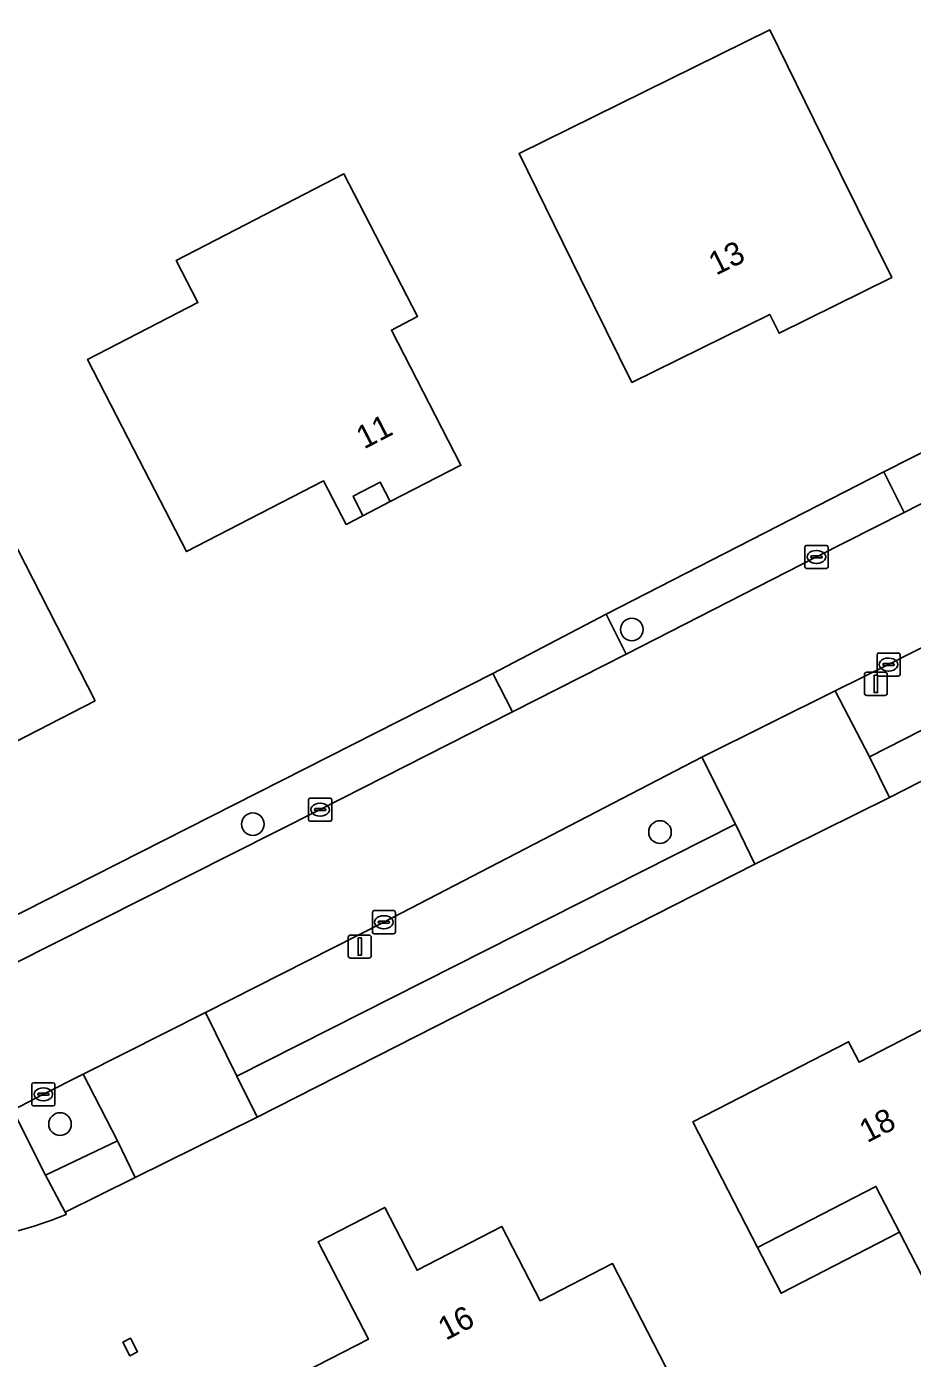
# Model space of a CAD drawing. Extents: x 162722 to 165104, y 384719 to 386284.
# Drawn here: x 163782.4 to 163820.7, y 384872.6 to 384930.1 of the extents above; entities that cross this region are included whole.
import ezdxf

# ---------------------------------------------------------------- set-up
doc = ezdxf.new("R2010")
doc.units = 0
for name, color, linetype in [('IMGEO_Boom', 7, 'Continuous'), ('IMGEO_Erf', 7, 'Continuous'), ('IMGEO_Groenvoorziening', 7, 'Continuous'), ('IMGEO_Kolk', 7, 'Continuous'), ('IMGEO_Lichtmast', 7, 'Continuous'), ('IMGEO_Pand', 7, 'Continuous'), ('IMGEO_Pand_nummerreeks', 7, 'Continuous'), ('IMGEO_Pand_overbouw', 7, 'Continuous'), ('IMGEO_Parkeervlak_open', 7, 'Continuous'), ('IMGEO_Rijbaan_lokaal_open', 7, 'Continuous'), ('IMGEO_Voetpad_open', 7, 'Continuous')]:
    doc.layers.add(name, color=color, linetype=linetype)

msp = doc.modelspace()

# ---------------------------------------------------------------- linework, layer by layer
at = {"layer": 'IMGEO_Boom'}
for centre in [(163808.557, 384904.071), (163792.169, 384895.656), (163809.773, 384895.314), (163783.833, 384882.694)]:
    msp.add_circle(centre, 0.489, dxfattribs=at)
at = {"layer": 'IMGEO_Erf'}
for points in [[(163803.679, 384924.633), (163814.517, 384929.978), (163817.583, 384923.761), (163819.794, 384919.276), (163814.919, 384916.872), (163814.516, 384917.688), (163808.554, 384914.748), (163806.342, 384919.233)], [(163788.855, 384920.02), (163796.108, 384923.756), (163796.995, 384922.034), (163799.285, 384917.588), (163798.159, 384917.008), (163801.167, 384911.168), (163798.109, 384909.593), (163797.674, 384910.437), (163796.51, 384909.837), (163796.927, 384908.984), (163796.198, 384908.608), (163795.23, 384910.488), (163789.303, 384907.436), (163787.013, 384911.881), (163785.025, 384915.741), (163789.794, 384918.197)], [(163785.355, 384900.981), (163777.882, 384897.15), (163774.136, 384904.459), (163767.758, 384901.19), (163764.87, 384906.825), (163771.152, 384910.045), (163770.733, 384910.863), (163778.304, 384914.744)], [(163830.79, 384875.34), (163823.453, 384871.563), (163820.13, 384878.019), (163819.111, 384879.998), (163813.991, 384877.362), (163813.485, 384878.345), (163811.197, 384882.79), (163817.928, 384886.255), (163818.382, 384885.375), (163823.797, 384888.163), (163823.343, 384889.043), (163823.654, 384889.203), (163825.942, 384884.758)], [(163810.009, 384872.223), (163813.165, 384866.091), (163806.588, 384862.705), (163803.129, 384869.425), (163800.04, 384867.835), (163798.397, 384871.027), (163795.614, 384869.594), (163794.391, 384871.97), (163797.165, 384873.398), (163794.998, 384877.607), (163797.876, 384879.089), (163799.272, 384876.377), (163802.937, 384878.264), (163804.589, 384875.056), (163807.721, 384876.668)], [(163787.183, 384872.853), (163786.854, 384872.684), (163786.552, 384873.271), (163786.881, 384873.44)]]:
    msp.add_lwpolyline(points, close=True, dxfattribs=at)
for points in [[(163780.2, 384890.85), (163802.549, 384902.163), (163807.441, 384904.73), (163819.455, 384910.881), (163825.569, 384913.978), (163829.408, 384915.914), (163834.666, 384918.562)], [(163858.338, 384916.535), (163846.504, 384910.599), (163842.648, 384908.55), (163838.68, 384906.565), (163834.445, 384904.343), (163819.7, 384896.812), (163813.874, 384893.931), (163792.353, 384882.998), (163787.087, 384880.388), (163784.062, 384878.889), (163784.106, 384878.785)]]:
    msp.add_lwpolyline(points, dxfattribs=at)
msp.add_arc((163777.97, 384893.683), 16.112, 271.91969, 292.38448, dxfattribs=at)
at = {"layer": 'IMGEO_Groenvoorziening'}
for points in [[(163818.836, 384898.572), (163833.587, 384906.081), (163832.186, 384908.893), (163830.833, 384908.213), (163819.657, 384902.552), (163817.34, 384901.422)], [(163791.475, 384884.769), (163813.039, 384895.652), (163811.586, 384898.544), (163797.837, 384891.418), (163790.116, 384887.517)], [(163786.314, 384881.972), (163784.84, 384884.855), (163783.113, 384883.98), (163781.796, 384883.299), (163783.206, 384880.485)]]:
    msp.add_lwpolyline(points, close=True, dxfattribs=at)
at = {"layer": 'IMGEO_Kolk'}
for p, q in [((163816.038, 384906.778), (163816.038, 384907.63)), ((163816.113, 384907.704), (163816.965, 384907.704)), ((163816.526, 384907.484), (163816.551, 384907.484)), ((163817.039, 384907.63), (163817.039, 384906.778)), ((163816.297, 384907.198), (163816.297, 384907.21)), ((163816.735, 384907.161), (163816.337, 384907.161)), ((163816.34, 384907.247), (163816.738, 384907.247)), ((163816.549, 384906.924), (163816.524, 384906.924)), ((163816.781, 384907.21), (163816.781, 384907.198)), ((163816.965, 384906.704), (163816.113, 384906.704)), ((163819.156, 384902.126), (163819.156, 384902.978)), ((163819.231, 384903.052), (163820.083, 384903.052)), ((163820.157, 384902.978), (163820.157, 384902.126)), ((163819.415, 384902.546), (163819.415, 384902.558)), ((163819.853, 384902.509), (163819.455, 384902.509)), ((163819.458, 384902.595), (163819.856, 384902.595)), ((163819.667, 384902.272), (163819.642, 384902.272)), ((163819.644, 384902.832), (163819.669, 384902.832)), ((163819.899, 384902.558), (163819.899, 384902.546)), ((163820.083, 384902.052), (163819.231, 384902.052)), ((163794.579, 384895.856), (163794.579, 384896.708)), ((163794.654, 384896.782), (163795.506, 384896.782)), ((163795.067, 384896.562), (163795.092, 384896.562)), ((163795.58, 384896.708), (163795.58, 384895.856)), ((163794.838, 384896.276), (163794.838, 384896.288)), ((163795.276, 384896.239), (163794.878, 384896.239)), ((163794.881, 384896.325), (163795.279, 384896.325)), ((163795.09, 384896.002), (163795.065, 384896.002)), ((163795.322, 384896.288), (163795.322, 384896.276)), ((163795.506, 384895.782), (163794.654, 384895.782)), ((163797.411, 384891.918), (163798.263, 384891.918)), ((163797.336, 384890.992), (163797.336, 384891.844)), ((163797.595, 384891.412), (163797.595, 384891.424)), ((163798.033, 384891.375), (163797.635, 384891.375)), ((163797.638, 384891.461), (163798.036, 384891.461)), ((163797.824, 384891.698), (163797.849, 384891.698)), ((163798.079, 384891.424), (163798.079, 384891.412)), ((163798.337, 384891.844), (163798.337, 384890.992)), ((163798.263, 384890.918), (163797.411, 384890.918)), ((163797.847, 384891.138), (163797.822, 384891.138)), ((163782.687, 384884.48), (163783.539, 384884.48)), ((163782.612, 384883.554), (163782.612, 384884.406)), ((163782.871, 384883.974), (163782.871, 384883.986)), ((163783.309, 384883.937), (163782.911, 384883.937)), ((163782.914, 384884.023), (163783.312, 384884.023)), ((163783.1, 384884.26), (163783.125, 384884.26)), ((163783.355, 384883.986), (163783.355, 384883.974)), ((163783.613, 384884.406), (163783.613, 384883.554)), ((163783.539, 384883.48), (163782.687, 384883.48)), ((163783.123, 384883.7), (163783.098, 384883.7))]:
    msp.add_line(p, q, dxfattribs=at)
for points in [[(163816.038, 384906.778), (163816.038, 384907.63)], [(163816.113, 384907.704), (163816.965, 384907.704)], [(163817.039, 384907.63), (163817.039, 384906.778)], [(163816.965, 384906.704), (163816.113, 384906.704)], [(163819.156, 384902.126), (163819.156, 384902.978)], [(163819.231, 384903.052), (163820.083, 384903.052)], [(163820.157, 384902.978), (163820.157, 384902.126)], [(163820.083, 384902.052), (163819.231, 384902.052)], [(163794.579, 384895.856), (163794.579, 384896.708)], [(163794.654, 384896.782), (163795.506, 384896.782)], [(163795.58, 384896.708), (163795.58, 384895.856)], [(163795.506, 384895.782), (163794.654, 384895.782)], [(163797.411, 384891.918), (163798.263, 384891.918)], [(163797.336, 384890.992), (163797.336, 384891.844)], [(163798.337, 384891.844), (163798.337, 384890.992)], [(163798.263, 384890.918), (163797.411, 384890.918)], [(163782.687, 384884.48), (163783.539, 384884.48)], [(163782.612, 384883.554), (163782.612, 384884.406)], [(163783.613, 384884.406), (163783.613, 384883.554)], [(163783.539, 384883.48), (163782.687, 384883.48)]]:
    msp.add_lwpolyline(points, dxfattribs=at)
for centre, radius, start, end in [((163816.115, 384907.628), 0.0765, 91.55205, 178.44795), ((163816.115, 384907.628), 0.0765, 91.55205, 178.44795), ((163816.963, 384907.628), 0.0765, 1.55205, 88.44795), ((163816.963, 384907.628), 0.0765, 1.55205, 88.44795), ((163816.337, 384907.207), 0.0403, 85.87752, 175.75265), ((163816.334, 384907.197), 0.0366, 178.93798, 274.71019), ((163816.738, 384907.204), 0.043, 264.86636, 352.45326), ((163816.742, 384907.209), 0.0386, 1.73085, 96.63898), ((163816.115, 384906.78), 0.0765, 181.55205, 268.44795), ((163816.115, 384906.78), 0.0765, 181.55205, 268.44795), ((163816.963, 384906.78), 0.0765, 271.55205, 358.44795), ((163816.963, 384906.78), 0.0765, 271.55205, 358.44795), ((163819.233, 384902.976), 0.0765, 91.55205, 178.44795), ((163819.233, 384902.976), 0.0765, 91.55205, 178.44795), ((163820.081, 384902.976), 0.0765, 1.55205, 88.44795), ((163820.081, 384902.976), 0.0765, 1.55205, 88.44795), ((163819.455, 384902.555), 0.0403, 85.87752, 175.75265), ((163819.452, 384902.545), 0.0366, 178.93798, 274.71019), ((163819.856, 384902.552), 0.043, 264.86636, 352.45326), ((163819.86, 384902.557), 0.0386, 1.73085, 96.63898), ((163819.233, 384902.128), 0.0765, 181.55205, 268.44795), ((163819.233, 384902.128), 0.0765, 181.55205, 268.44795), ((163820.081, 384902.128), 0.0765, 271.55205, 358.44795), ((163820.081, 384902.128), 0.0765, 271.55205, 358.44795), ((163794.656, 384896.706), 0.0765, 91.55205, 178.44795), ((163794.656, 384896.706), 0.0765, 91.55205, 178.44795), ((163795.504, 384896.706), 0.0765, 1.55205, 88.44795), ((163795.504, 384896.706), 0.0765, 1.55205, 88.44795), ((163794.878, 384896.285), 0.0403, 85.87752, 175.75265), ((163794.875, 384896.275), 0.0366, 178.93798, 274.71019), ((163795.279, 384896.282), 0.043, 264.86636, 352.45326), ((163795.283, 384896.287), 0.0386, 1.73085, 96.63898), ((163794.656, 384895.858), 0.0765, 181.55205, 268.44795), ((163794.656, 384895.858), 0.0765, 181.55205, 268.44795), ((163795.504, 384895.858), 0.0765, 271.55205, 358.44795), ((163795.504, 384895.858), 0.0765, 271.55205, 358.44795), ((163797.413, 384891.842), 0.0765, 91.55205, 178.44795), ((163797.413, 384891.842), 0.0765, 91.55205, 178.44795), ((163798.261, 384891.842), 0.0765, 1.55205, 88.44795), ((163798.261, 384891.842), 0.0765, 1.55205, 88.44795), ((163797.635, 384891.421), 0.0403, 85.87752, 175.75265), ((163797.632, 384891.411), 0.0366, 178.93798, 274.71019), ((163798.036, 384891.418), 0.043, 264.86636, 352.45326), ((163798.04, 384891.423), 0.0386, 1.73085, 96.63898), ((163797.413, 384890.994), 0.0765, 181.55205, 268.44795), ((163797.413, 384890.994), 0.0765, 181.55205, 268.44795), ((163798.261, 384890.994), 0.0765, 271.55205, 358.44795), ((163798.261, 384890.994), 0.0765, 271.55205, 358.44795), ((163782.689, 384884.404), 0.0765, 91.55205, 178.44795), ((163782.689, 384884.404), 0.0765, 91.55205, 178.44795), ((163783.537, 384884.404), 0.0765, 1.55205, 88.44795), ((163783.537, 384884.404), 0.0765, 1.55205, 88.44795), ((163782.911, 384883.983), 0.0403, 85.87752, 175.75265), ((163782.908, 384883.973), 0.0366, 178.93798, 274.71019), ((163783.312, 384883.98), 0.043, 264.86636, 352.45326), ((163783.316, 384883.985), 0.0386, 1.73085, 96.63898), ((163782.689, 384883.556), 0.0765, 181.55205, 268.44795), ((163782.689, 384883.556), 0.0765, 181.55205, 268.44795), ((163783.537, 384883.556), 0.0765, 271.55205, 358.44795), ((163783.537, 384883.556), 0.0765, 271.55205, 358.44795)]:
    msp.add_arc(centre, radius, start, end, dxfattribs=at)
for centre, major_axis, ratio, start_param, end_param in [((163816.525, 384907.204), (-0.387, 0.002), 0.722429, 4.712389, 7.853982), ((163816.55, 384907.204), (-0.39, 0.002), 0.717154, 1.570796, 4.712389), ((163819.643, 384902.552), (-0.387, 0.002), 0.722429, 4.712389, 7.853982), ((163819.668, 384902.552), (-0.39, 0.002), 0.717154, 1.570796, 4.712389), ((163795.066, 384896.282), (-0.387, 0.002), 0.722429, 4.712389, 7.853982), ((163795.091, 384896.282), (-0.39, 0.002), 0.717154, 1.570796, 4.712389), ((163797.823, 384891.418), (-0.387, 0.002), 0.722429, 4.712389, 7.853982), ((163797.848, 384891.418), (-0.39, 0.002), 0.717154, 1.570796, 4.712389), ((163783.099, 384883.98), (-0.387, 0.002), 0.722429, 4.712389, 7.853982), ((163783.124, 384883.98), (-0.39, 0.002), 0.717154, 1.570796, 4.712389)]:
    msp.add_ellipse(centre, major_axis=major_axis, ratio=ratio, start_param=start_param, end_param=end_param, dxfattribs=at)
at = {"layer": 'IMGEO_Lichtmast'}
for p, q in [((163818.609, 384901.32), (163818.609, 384902.12)), ((163818.609, 384902.12), (163818.609, 384901.32)), ((163818.709, 384902.22), (163819.499, 384902.22)), ((163819.499, 384902.22), (163818.709, 384902.22)), ((163819.599, 384902.12), (163819.599, 384901.32)), ((163819.599, 384901.32), (163819.599, 384902.12)), ((163819.499, 384901.22), (163818.709, 384901.22)), ((163818.709, 384901.22), (163819.499, 384901.22)), ((163796.297, 384889.964), (163796.297, 384890.764)), ((163796.297, 384890.764), (163796.297, 384889.964)), ((163796.397, 384890.864), (163797.187, 384890.864)), ((163797.187, 384890.864), (163796.397, 384890.864)), ((163797.287, 384890.764), (163797.287, 384889.964)), ((163797.287, 384889.964), (163797.287, 384890.764)), ((163797.187, 384889.864), (163796.397, 384889.864)), ((163796.397, 384889.864), (163797.187, 384889.864))]:
    msp.add_line(p, q, dxfattribs=at)
for points in [[(163819.029, 384902.095), (163819.179, 384902.095), (163819.179, 384901.345), (163819.029, 384901.345), (163819.029, 384902.095)], [(163796.717, 384890.739), (163796.867, 384890.739), (163796.867, 384889.989), (163796.717, 384889.989), (163796.717, 384890.739)]]:
    msp.add_lwpolyline(points, dxfattribs=at)
for centre, start, end in [((163818.709, 384902.12), 90, 180), ((163818.709, 384902.12), 90, 180), ((163819.499, 384902.12), 0, 90), ((163819.499, 384902.12), 360, 90), ((163818.709, 384901.32), 180, 270), ((163818.709, 384901.32), 180, 270), ((163819.499, 384901.32), 270, 0), ((163819.499, 384901.32), 270, 0), ((163796.397, 384890.764), 90, 180), ((163796.397, 384890.764), 90, 180), ((163797.187, 384890.764), 0, 90), ((163797.187, 384890.764), 360, 90), ((163796.397, 384889.964), 180, 270), ((163796.397, 384889.964), 180, 270), ((163797.187, 384889.964), 270, 0), ((163797.187, 384889.964), 270, 0)]:
    msp.add_arc(centre, 0.1, start, end, dxfattribs=at)
at = {"layer": 'IMGEO_Pand'}
for points in [[(163808.554, 384914.748), (163814.516, 384917.688), (163814.919, 384916.872), (163819.794, 384919.276), (163817.583, 384923.761), (163814.517, 384929.978), (163803.679, 384924.633), (163806.342, 384919.233)], [(163798.159, 384917.008), (163799.285, 384917.588), (163796.995, 384922.034), (163796.108, 384923.756), (163788.855, 384920.02), (163789.794, 384918.197), (163785.025, 384915.741), (163787.013, 384911.881), (163789.303, 384907.436), (163795.23, 384910.488), (163796.198, 384908.608), (163796.927, 384908.984), (163796.51, 384909.837), (163797.674, 384910.437), (163798.109, 384909.593), (163801.167, 384911.168)], [(163785.355, 384900.981), (163778.304, 384914.744), (163770.733, 384910.863), (163771.152, 384910.045), (163764.87, 384906.825), (163767.758, 384901.19), (163774.136, 384904.459), (163777.882, 384897.15)], [(163825.942, 384884.758), (163823.654, 384889.203), (163823.343, 384889.043), (163823.797, 384888.163), (163818.382, 384885.375), (163817.928, 384886.255), (163811.197, 384882.79), (163813.485, 384878.345), (163813.991, 384877.362), (163819.111, 384879.998), (163820.13, 384878.019), (163823.453, 384871.563), (163830.79, 384875.34)], [(163807.721, 384876.668), (163804.589, 384875.056), (163802.937, 384878.264), (163799.272, 384876.377), (163797.876, 384879.089), (163794.998, 384877.607), (163797.165, 384873.398), (163794.391, 384871.97), (163795.614, 384869.594), (163798.397, 384871.027), (163800.04, 384867.835), (163803.129, 384869.425), (163806.588, 384862.705), (163813.165, 384866.091), (163810.009, 384872.223)], [(163786.881, 384873.44), (163786.552, 384873.271), (163786.854, 384872.684), (163787.183, 384872.853)]]:
    msp.add_lwpolyline(points, close=True, dxfattribs=at)
at = {"layer": 'IMGEO_Pand_overbouw'}
for points in [[(163798.109, 384909.593), (163797.674, 384910.437), (163796.51, 384909.837), (163796.927, 384908.984)], [(163820.13, 384878.019), (163819.111, 384879.998), (163813.991, 384877.362), (163815.009, 384875.384)]]:
    msp.add_lwpolyline(points, close=True, dxfattribs=at)
at = {"layer": 'IMGEO_Parkeervlak_open'}
msp.add_lwpolyline([(163808.313, 384902.998), (163816.539, 384907.204), (163820.324, 384909.131), (163819.455, 384910.881), (163807.441, 384904.73)], close=True, dxfattribs=at)
msp.add_lwpolyline([(163779.841, 384888.62), (163795.08, 384896.282), (163803.402, 384900.516), (163802.549, 384902.163), (163780.2, 384890.85)], dxfattribs=at)
at = {"layer": 'IMGEO_Rijbaan_lokaal_open'}
for points in [[(163905.177, 384945.85), (163902.719, 384950.896), (163902.168, 384950.54), (163900.427, 384949.633), (163882.365, 384940.529), (163873.077, 384935.831), (163865.823, 384932.161), (163860.722, 384929.573), (163858.06, 384928.229), (163847.803, 384923.025), (163835.53, 384916.828), (163830.317, 384914.202), (163827.86, 384912.942), (163826.397, 384912.222), (163820.324, 384909.131), (163816.539, 384907.204), (163808.313, 384902.998), (163803.402, 384900.516), (163795.08, 384896.282), (163779.841, 384888.62)], [(163781.796, 384883.299), (163783.113, 384883.98), (163784.84, 384884.855), (163790.116, 384887.517), (163797.837, 384891.418), (163811.586, 384898.544), (163817.34, 384901.422), (163819.657, 384902.552), (163830.833, 384908.213), (163832.186, 384908.893), (163836.485, 384911.089), (163840.363, 384913.049), (163844.277, 384915.026), (163848.226, 384917.022), (163868.32, 384927.232)]]:
    msp.add_lwpolyline(points, dxfattribs=at)
at = {"layer": 'IMGEO_Voetpad_open'}
for points in [[(163820.324, 384909.131), (163826.397, 384912.222), (163825.569, 384913.978), (163819.455, 384910.881)], [(163818.836, 384898.572), (163819.7, 384896.812), (163834.445, 384904.343), (163833.587, 384906.081)], [(163808.313, 384902.998), (163807.441, 384904.73), (163802.549, 384902.163), (163803.402, 384900.516)], [(163813.039, 384895.652), (163813.874, 384893.931), (163819.7, 384896.812), (163818.836, 384898.572), (163817.34, 384901.422), (163811.586, 384898.544)], [(163791.475, 384884.769), (163792.353, 384882.998), (163813.874, 384893.931), (163813.039, 384895.652)], [(163790.116, 384887.517), (163784.84, 384884.855), (163786.314, 384881.972), (163787.087, 384880.388), (163792.353, 384882.998), (163791.475, 384884.769)], [(163783.206, 384880.485), (163784.062, 384878.889), (163787.087, 384880.388), (163786.314, 384881.972)]]:
    msp.add_lwpolyline(points, close=True, dxfattribs=at)
msp.add_lwpolyline([(163784.106, 384878.785), (163784.062, 384878.889), (163783.206, 384880.485), (163781.796, 384883.299), (163776.834, 384880.778), (163778.51, 384877.58)], dxfattribs=at)
msp.add_arc((163777.97, 384893.683), 16.112, 271.91969, 292.38448, dxfattribs=at)

# ---------------------------------------------------------------- texts
at = {"layer": 'IMGEO_Pand_nummerreeks'}
for s, rotation, p in [('13', 26.24897, (163812.198, 384919.355)), ('11', 27.2556, (163796.975, 384911.843)), ('18', 27.24414, (163818.729, 384881.865)), ('16', 27.2426, (163800.513, 384873.326))]:
    msp.add_text(s, height=1, rotation=rotation, dxfattribs=at).set_placement(p)

doc.saveas('drawing.dxf')
